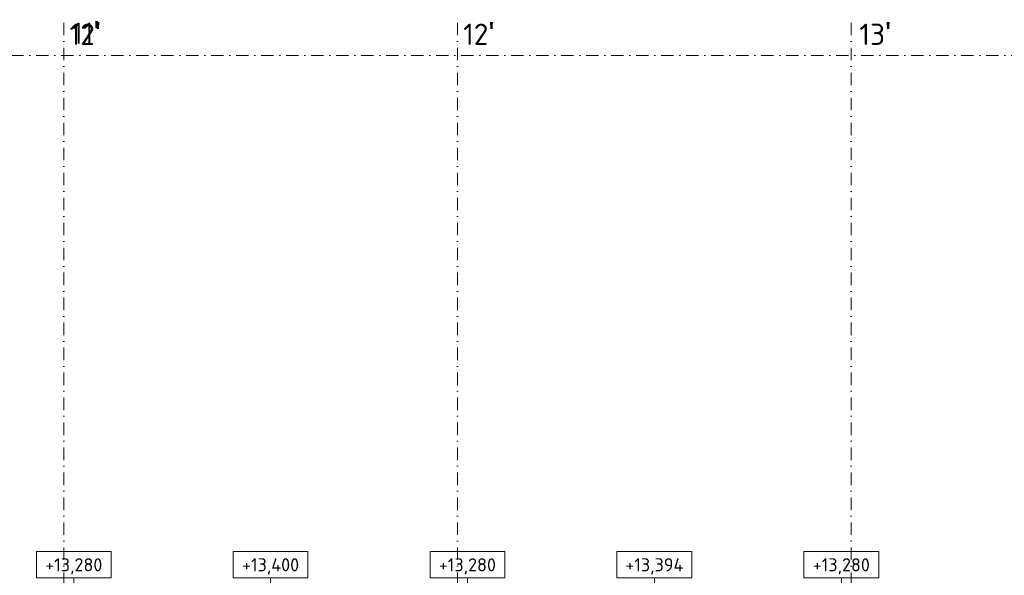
# Model space of a CAD drawing. Header units: millimetres. Extents: x -796345 to 3713765, y -2985421 to 2187451.
# Tile 322 of 399: x 113200 to 143218, y 233447 to 250395. Entities that reach past the tile are written whole.
import ezdxf
from ezdxf.enums import TextEntityAlignment as Align

# ---------------------------------------------------------------- set-up
doc = ezdxf.new("R2010")
doc.units = ezdxf.units.MM
doc.linetypes.add('CENTERX2', pattern=[101.6, 63.5, -12.7, 12.7, -12.7])
doc.linetypes.add('DASHDOT', pattern=[25.4, 12.7, -6.35, 0, -6.35])
for name, color, linetype, lineweight in [('A99_N_koty-vysk', 160, 'Continuous', 5), ('A99_N_txt-popis-200', 240, 'Continuous', 5), ('A99_S_osy', 1, 'CENTERX2', 5)]:
    doc.layers.add(name, color=color, linetype=linetype, lineweight=lineweight)
doc.styles.add('A99_kota', font='isocpeur.ttf', dxfattribs={"height": 2})
doc.styles.add('ad_popis 100', font='isocpeur.ttf', dxfattribs={"height": 200})

# ---------------------------------------------------------------- blocks, each defined once
blk = doc.blocks.new('*U68')
at = {"color": 0, "linetype": 'ByBlock'}
for p, q in [((5.7, -4), (5.7, -14.35)), ((5.7, -14.35), (5.29, -12.8))]:
    blk.add_line(p, q, dxfattribs=at)
blk.add_lwpolyline([(0, -4), (11.4, -4), (11.4, 0), (0, 0)], close=True, dxfattribs=at)
at = {"color": 0, "linetype": 'ByBlock', "style": 'A99_kota'}
for tag, p in [('VYSKA', (5.7, -2.24)), ('VYSKA_POPIS1', (5.7, -6.04)), ('VYSKA_POPIS2', (5.9, -9.54)), ('VYSKA_POPIS3', (5.9, -13.04))]:
    blk.add_attdef(tag, text='', height=2, dxfattribs=at).set_placement(p, align=Align.MIDDLE)

msp = doc.modelspace()

# ---------------------------------------------------------------- linework, layer by layer
at = {"layer": 'A99_S_osy', "linetype": 'DASHDOT', "lineweight": 5, "ltscale": 30}
for points in [[(114550, 250300), (114550, 146890)], [(126550, 250300), (126550, 174390)], [(138550, 250300), (138550, 146890)], [(152950, 249300), (4375, 249300)]]:
    msp.add_lwpolyline(points, dxfattribs=at)

# ---------------------------------------------------------------- block references
at = {"layer": 'A99_N_koty-vysk', "xscale": 200, "yscale": 200, "zscale": 200}
for p, values in [((113710, 234170), {'VYSKA': '+13,280'}), ((119710, 234170), {'VYSKA': '+13,400'}), ((125710, 234170), {'VYSKA': '+13,280'}), ((131410, 234170), {'VYSKA': '+13,394'}), ((137110, 234170), {'VYSKA': '+13,280'})]:
    msp.add_blockref('*U68', p, dxfattribs=at).add_auto_attribs(values)

# ---------------------------------------------------------------- texts
at = {"layer": 'A99_N_txt-popis-200', "color": 1, "lineweight": 0, "char_height": 650, "attachment_point": 1, "style": 'ad_popis 100'}
for s, insert in [("12{\\fArial|b0|i0|c238|p34;\\H1.08333x;'}", (114720, 250328.5)), ("11{\\fArial|b0|i0|c238|p34;\\H1.08333x;'}", (114800, 250358.5)), ("12{\\fArial|b0|i0|c238|p34;\\H1.08333x;'}", (126720, 250328.5)), ("13{\\fArial|b0|i0|c238|p34;\\H1.08333x;'}", (138800, 250328.5))]:
    msp.add_mtext_dynamic_manual_height_columns(s, width=832.5, gutter_width=1000, heights=[0], dxfattribs=dict(at, insert=insert))

doc.saveas('drawing.dxf')
